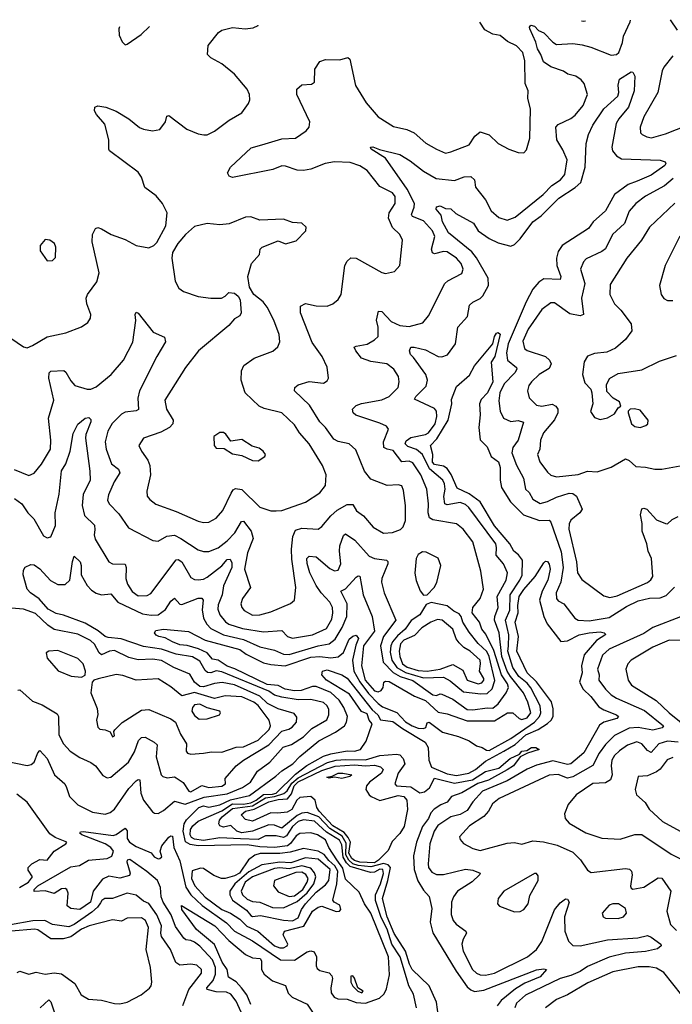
# Model space of a CAD drawing. Extents: x 1771496 to 1971148, y 471553 to 643630.
# Tile 621 of 656: x 1873675 to 1877262, y 637984 to 643396. Entities that reach past the tile are written whole.
import ezdxf

# ---------------------------------------------------------------- set-up
doc = ezdxf.new("R2010")
doc.units = 0

msp = doc.modelspace()

# ---------------------------------------------------------------- linework, layer by layer
at = {"layer": '0CON10XD'}
for points in [[(1874899.3, 640049.3), (1875015, 640031.4), (1875115, 640037.7), (1875146.2, 640006.2), (1875175, 639995.9), (1875285, 640015.2), (1875361.2, 640048.8), (1875389.8, 640100.2), (1875396.2, 640136.2), (1875393.7, 640165), (1875378.9, 640195), (1875331.9, 640245), (1875303.8, 640285), (1875269.8, 640355), (1875255, 640406), (1875253.8, 640435), (1875265, 640447.3), (1875303.7, 640443.7), (1875378.9, 640378.9), (1875405, 640366.4), (1875425, 640370), (1875440.4, 640405), (1875431.9, 640475), (1875435, 640503.8), (1875455, 640561.2), (1875465, 640569.4), (1875517.3, 640535), (1875595, 640447.9), (1875625, 640433.5), (1875690, 640425), (1875697.6, 640417.6), (1875698.7, 640405), (1875664.7, 640325), (1875663.2, 640305), (1875677.5, 640245), (1875742.5, 640095), (1875675, 640005.3), (1875658.1, 639955), (1875672.5, 639865), (1875728.2, 639808.2), (1875765.3, 639785.3), (1875835, 639763), (1875945, 639684.3), (1875965, 639680.5), (1875985, 639690.4), (1875995, 639688.6), (1876055, 639661.4), (1876134.9, 639604.9), (1876165, 639601.9), (1876245, 639613.7), (1876275, 639611), (1876305.1, 639634.9), (1876349.4, 639695), (1876360.6, 639725), (1876355.4, 639745), (1876323.3, 639795), (1876280.7, 639929.3), (1876237.7, 640017.7), (1876215.5, 640045.5), (1876201.6, 640085), (1876162.2, 640135), (1876166, 640164), (1876205, 640214.2), (1876224.6, 640265), (1876210, 640365), (1876166.1, 640525), (1876112.9, 640595), (1876075, 640624.6), (1875945, 640647.3), (1875928.1, 640658.1), (1875919.4, 640685), (1875922.2, 640735), (1875912.1, 640815), (1875879.4, 640895), (1875835, 640960.7), (1875815, 640970), (1875775, 640965.3), (1875727.5, 641027.5), (1875694.4, 641034.4), (1875676.2, 641045), (1875674.7, 641074.7), (1875701.4, 641145), (1875691.8, 641161.8), (1875655, 641178.7), (1875522.9, 641222.9), (1875507.5, 641235), (1875504.2, 641255), (1875524, 641275), (1875553.1, 641286.9), (1875665, 641307.1), (1875704.7, 641325.3), (1875754.4, 641375), (1875760.6, 641405), (1875756.9, 641435), (1875731.4, 641475), (1875692.5, 641505), (1875605, 641517.3), (1875554.3, 641535), (1875522, 641575), (1875513.8, 641595), (1875525, 641602), (1875585, 641612.9), (1875625, 641635.6), (1875645.6, 641655), (1875645.5, 641705), (1875636.5, 641745), (1875646.1, 641793.9), (1875665, 641791.2), (1875717.1, 641737.1), (1875765, 641714.2), (1875815, 641710), (1875889.7, 641730.3), (1875922.6, 641767.4), (1876010.9, 641945), (1876028.9, 641961.1), (1876105, 642000), (1876111.9, 642025), (1876102.2, 642055), (1876075.6, 642085), (1876025, 642119.5), (1876005, 642122.1), (1875955, 642108.9), (1875942.9, 642115), (1875938.8, 642135), (1875955.9, 642204.1), (1875944.1, 642235), (1875895, 642291.2), (1875833.9, 642315), (1875828.8, 642325), (1875843.2, 642365), (1875843.9, 642385), (1875805.2, 642465), (1875685.3, 642635.2), (1875606.7, 642685), (1875602.5, 642695), (1875615, 642697.1), (1875651.8, 642681.8), (1875764.8, 642654.8), (1875820.8, 642620.8), (1875895, 642563.1), (1875963.7, 642523.7), (1876065, 642512.9), (1876117.4, 642532.6), (1876154.1, 642534.1), (1876175, 642516.2), (1876180, 642475), (1876235.7, 642405), (1876265.5, 642345), (1876308.7, 642308.7), (1876355, 642294.5), (1876399, 642311), (1876552.3, 642435), (1876599.1, 642485), (1876647.1, 642515), (1876670.9, 642545), (1876683.1, 642625), (1876659.9, 642679.9), (1876627.1, 642735), (1876621.8, 642805), (1876635, 642820), (1876705, 642853.6), (1876728.1, 642871.9), (1876771.1, 642925), (1876796, 642985), (1876778, 643045), (1876761.8, 643065), (1876731.2, 643085), (1876686.8, 643096.8), (1876663.8, 643113.8), (1876595, 643136.7), (1876554.6, 643164.6), (1876539.6, 643205), (1876521, 643235), (1876511.7, 643271.7), (1876478.1, 643345), (1876476, 643355), (1876485, 643366), (1876505, 643360), (1876526.7, 643336.8), (1876555, 643323.3), (1876605, 643271.8), (1876625, 643260), (1876715, 643265.2), (1876767.1, 643257.1), (1876814.8, 643244.8), (1876925, 643201.8), (1876955, 643204.5), (1876967.8, 643215), (1876988.9, 643271.1), (1876994.4, 643305.6), (1877030, 643385), (1877032.4, 643393.2)], [(1876763.1, 643389.7), (1876775, 643388.1), (1876784.4, 643390)], [(1877249.9, 643396.1), (1877288.9, 643338.9)], [(1873626.2, 641646.2), (1873695, 641597.1), (1873715, 641593.1), (1873745, 641604.4), (1873825, 641652.7), (1873927.5, 641675), (1874015, 641706.9), (1874048.9, 641731.1), (1874064.5, 641755.5), (1874066.5, 641775), (1874043.8, 641835), (1874040.5, 641865), (1874046.7, 641885), (1874098.9, 641955), (1874110.8, 642005), (1874072.8, 642175), (1874075.4, 642214.6), (1874091.7, 642248.3), (1874105, 642253.8), (1874125, 642245.8), (1874176.7, 642215), (1874255, 642188), (1874315, 642154.2), (1874385, 642142), (1874412.5, 642155), (1874428.3, 642171.7), (1874477.5, 642262.5), (1874485.7, 642334.3), (1874459.4, 642385), (1874425, 642428.6), (1874362.7, 642472.7), (1874345, 642531.2), (1874325, 642557.5), (1874168.8, 642675), (1874164.2, 642685), (1874165.5, 642735.5), (1874141.9, 642821.9), (1874096, 642875), (1874086.7, 642895), (1874087.5, 642915), (1874105, 642923.3), (1874147.5, 642915), (1874205, 642893.1), (1874275, 642851.4), (1874333.8, 642803.8), (1874355.8, 642794.2), (1874405, 642784.4), (1874445, 642792.5), (1874475.8, 642835), (1874484.2, 642865.8), (1874495, 642870), (1874593.4, 642793.4), (1874655, 642767.8), (1874687.3, 642762.7), (1874705, 642762.9), (1874745, 642783.1), (1874826.1, 642843.9), (1874895.4, 642884.6), (1874932, 642935), (1874939.2, 642955), (1874937.5, 642985), (1874924.2, 643015), (1874856, 643096), (1874785, 643154.3), (1874725, 643186), (1874706.2, 643205), (1874710, 643255), (1874768.1, 643325), (1874785, 643338.1), (1874845, 643353.3), (1874913.9, 643346.1), (1874958.3, 643351.7), (1874985, 643363.3), (1874985.6, 643366.5)], [(1873643.6, 640923.6), (1873725, 640890.8), (1873755, 640902.9), (1873795, 640951.9), (1873843.8, 641035), (1873845.3, 641085.3), (1873833.8, 641205), (1873862.1, 641305), (1873834.6, 641425.4), (1873837.1, 641455), (1873846.7, 641463.3), (1873917.8, 641467.8), (1873929.1, 641459.1), (1873955, 641410.6), (1873978, 641385), (1874045, 641364.5), (1874065, 641365.5), (1874095, 641377.3), (1874178.1, 641445), (1874245.5, 641525), (1874297.3, 641622.7), (1874313, 641743), (1874310, 641775), (1874315, 641787.5), (1874325, 641782.5), (1874408.5, 641678.5), (1874470, 641650), (1874475.5, 641625), (1874427.7, 641545), (1874333.3, 641355), (1874323.2, 641315), (1874327.3, 641252.7), (1874314.6, 641245.4), (1874255, 641239.1), (1874235, 641227.5), (1874183.6, 641176.4), (1874159.3, 641135), (1874145.3, 641075), (1874149.1, 641035), (1874178.9, 640955), (1874218.2, 640925), (1874225.4, 640905), (1874193.6, 640856.4), (1874162.2, 640785), (1874157.1, 640755), (1874165.7, 640735), (1874219.4, 640679.4), (1874272.6, 640602.6), (1874406, 640534), (1874435, 640529.4), (1874483.7, 640556.4), (1874525, 640561.9), (1874560, 640545), (1874655, 640481.2), (1874685, 640472.5), (1874715, 640472.3), (1874765, 640492.8), (1874815, 640530.8), (1874856.9, 640575), (1874893.2, 640636.8), (1874905, 640639.1), (1874947.2, 640585), (1874957.6, 640545), (1874926.7, 640465), (1874910.3, 640375), (1874943.1, 640275), (1874898.5, 640215), (1874890, 640185), (1874895.5, 640165), (1874908.5, 640148.5), (1874955, 640122.5), (1874995, 640125.3), (1875055, 640140.5), (1875163, 640187), (1875184.3, 640205), (1875192.5, 640275), (1875171.2, 640431.2), (1875169.5, 640485), (1875176.9, 640555), (1875190.1, 640589.9), (1875225, 640601.6), (1875315, 640595.5), (1875335, 640609.4), (1875385, 640669.6), (1875419.5, 640700.5), (1875475, 640731.8), (1875505, 640730.6), (1875526.9, 640696.9), (1875565, 640668.6), (1875617.3, 640607.3), (1875675, 640572.7), (1875723.7, 640576.3), (1875767.3, 640592.7), (1875782, 640608), (1875796.2, 640643.8), (1875794.5, 640725), (1875785, 640807.5), (1875775, 640832.9), (1875755, 640839.6), (1875694.6, 640834.6), (1875605, 640870.6), (1875570.8, 640915), (1875522.1, 641032.1), (1875485.3, 641065.3), (1875425, 641076.7), (1875400.9, 641090.9), (1875355.9, 641155), (1875324.6, 641185), (1875267.2, 641277.2), (1875185.6, 641355.6), (1875186.9, 641375), (1875205, 641389.6), (1875265, 641407.1), (1875345, 641398.6), (1875365, 641410), (1875371.4, 641425), (1875365, 641486.2), (1875337.8, 641545), (1875282.4, 641622.4), (1875218.2, 641785), (1875218.9, 641821.1), (1875245, 641836.4), (1875305, 641823.6), (1875365, 641821.4), (1875395, 641834.2), (1875425, 641857.1), (1875441.1, 641885), (1875462.7, 642045), (1875475, 642068), (1875495, 642086.9), (1875525, 642085.5), (1875665, 642006), (1875685, 642001.4), (1875735, 642012.5), (1875764.5, 642045.5), (1875779.4, 642185), (1875764.6, 642214.6), (1875723, 642253), (1875702.7, 642305), (1875706.1, 642335), (1875738.7, 642385), (1875737.8, 642425), (1875723.6, 642445), (1875655, 642480), (1875585, 642566.2), (1875545, 642592.3), (1875491.9, 642611.9), (1875405, 642613.8), (1875354.3, 642605.7), (1875275, 642574), (1875235, 642566.7), (1875199.4, 642569.4), (1875135, 642590.9), (1875115, 642592.1), (1875066.8, 642573.2), (1874845, 642529.2), (1874826.1, 642536.1), (1874816.7, 642555), (1874834, 642585), (1874947.8, 642692.2), (1875005, 642708.2), (1875115, 642742), (1875191.2, 642745), (1875250, 642785), (1875265.6, 642805), (1875268.8, 642835), (1875198.6, 642985), (1875198.8, 643015), (1875225, 643038), (1875278.3, 643041.7), (1875295, 643052.5), (1875297.5, 643125), (1875325, 643166.2), (1875355, 643177.5), (1875435, 643175.8), (1875478.8, 643188.8), (1875489.3, 643179.3), (1875520, 643035), (1875578.7, 642938.7), (1875645, 642861.9), (1875729.7, 642809.7), (1875802.4, 642792.4), (1875843.7, 642773.7), (1875907, 642717), (1875965, 642683.5), (1876015, 642663.1), (1876045, 642668.9), (1876145, 642708.9), (1876175.6, 642755), (1876205, 642779.1), (1876255, 642763.6), (1876304.3, 642715), (1876363.7, 642683.7), (1876415, 642666), (1876446.1, 642663.9), (1876460, 642680), (1876479.5, 642745), (1876481.9, 642905), (1876467.8, 642965), (1876468.9, 643005), (1876452.3, 643045), (1876450.8, 643170.8), (1876440.9, 643215), (1876405, 643251.5), (1876356.8, 643276.8), (1876315, 643310), (1876275, 643316), (1876230.9, 643340.9), (1876204.8, 643382.4)], [(1874223.6, 643356.6), (1874220, 643345), (1874220.7, 643310.7), (1874237.5, 643275), (1874255, 643257.5), (1874265, 643261.2), (1874342.9, 643315), (1874387.3, 643358.7)], [(1877265, 643198.2), (1877215, 643135.5), (1877205.8, 643115), (1877181.8, 642995), (1877105, 642861.4), (1877085.7, 642805.7), (1877087.5, 642775), (1877096, 642765), (1877121.8, 642751.8), (1877147.5, 642747.5), (1877225, 642769.2), (1877345, 642817.1)], [(1875465, 640268.1), (1875525, 640331.1), (1875535, 640338.6), (1875545, 640336.2), (1875561.9, 640235), (1875613, 640115), (1875625.6, 640035), (1875565, 639954.7), (1875553, 639845), (1875574, 639765), (1875625, 639707), (1875645, 639700.8), (1875662.3, 639707.7), (1875672.9, 639725), (1875675.8, 639755), (1875685, 639760.5), (1875705, 639757.3), (1875845, 639676.8), (1875905, 639653.7), (1875975, 639589.4), (1876025, 639580.4), (1876135, 639542), (1876285, 639542.5), (1876356.2, 639585), (1876386.1, 639586.1), (1876419.2, 639555), (1876435, 639549.7), (1876465, 639559), (1876483.5, 639585), (1876467.6, 639645), (1876443.4, 639695), (1876371.6, 639785), (1876354.8, 639814.8), (1876325, 639895.4), (1876309.9, 640025), (1876284.8, 640095), (1876286, 640115), (1876305.2, 640165), (1876298.4, 640225), (1876348.9, 640315), (1876355.2, 640355), (1876334.1, 640404.1), (1876293.4, 640453.4), (1876296.4, 640495), (1876291.7, 640515), (1876143.8, 640715), (1876125, 640730.9), (1876095, 640741.7), (1876025, 640730), (1876012.1, 640735), (1876005.5, 640775), (1876012.8, 640815), (1876010.4, 640845), (1876000.9, 640865), (1875926.6, 640926.6), (1875889.6, 641005), (1875855, 641033.4), (1875809, 641049), (1875793.3, 641065), (1875798.6, 641081.4), (1875825, 641099.6), (1875905, 641116.1), (1875921.6, 641125), (1875957.7, 641175), (1875967.1, 641215), (1875965.2, 641245), (1875955, 641259.2), (1875845, 641310), (1875851.9, 641325), (1875909, 641381), (1875917.1, 641415), (1875907.3, 641445), (1875839.5, 641539.5), (1875821.9, 641555), (1875816.5, 641575), (1875824.8, 641595.2), (1875843.3, 641596.7), (1875905, 641581), (1875975, 641543.8), (1875995, 641542), (1876026.9, 641553.1), (1876070.9, 641615), (1876083.8, 641705), (1876135.8, 641765), (1876147.5, 641827.5), (1876165, 641843.5), (1876206.5, 641863.5), (1876221.3, 641878.7), (1876251.1, 641935), (1876249.4, 641975), (1876186.5, 642086.5), (1876159.9, 642119.9), (1876030.9, 642225), (1875999.3, 642285), (1875991.6, 642321.6), (1875964.4, 642355), (1875965, 642366.7), (1875985, 642372), (1876015, 642358.8), (1876045, 642355.8), (1876071.3, 642331.3), (1876168.2, 642278.2), (1876195.5, 642235.5), (1876255, 642192.7), (1876305, 642169.4), (1876375, 642150.5), (1876395, 642160.9), (1876425, 642191.2), (1876495.4, 642284.6), (1876541.4, 642318.6), (1876637.5, 642415), (1876727.2, 642472.8), (1876759.6, 642500.4), (1876783.4, 642585), (1876787.8, 642715), (1876801.3, 642765), (1876825, 642816.5), (1876885, 642906.9), (1876962, 642975), (1876967.1, 642995), (1876964.1, 643035.9), (1876971.7, 643068.3), (1877035, 643110), (1877045, 643107.5), (1877055.8, 643085.8), (1877052.9, 643005), (1877020.3, 642915), (1876968.2, 642851.8), (1876954.2, 642825.8), (1876930.3, 642695), (1876934, 642675), (1876955, 642646.9), (1876981.7, 642631.7), (1877195, 642624), (1877222.5, 642615), (1877226.2, 642605), (1877221.2, 642595), (1877145, 642540.9), (1877067.9, 642507.9), (1877019.2, 642490.8), (1876944.8, 642435.2), (1876895.2, 642344.8), (1876827.5, 642285), (1876801.4, 642248.6), (1876657.1, 642155), (1876635, 642121.9), (1876624.7, 642084.7), (1876627.1, 642045), (1876649.1, 641985), (1876645, 641968), (1876555, 641971.2), (1876527.6, 641952.4), (1876494.8, 641915), (1876458, 641845), (1876359.9, 641615), (1876351.3, 641565), (1876356.2, 641525), (1876404.7, 641485), (1876407.5, 641475), (1876395.7, 641455), (1876337.6, 641395), (1876313.3, 641345), (1876308.7, 641301.3), (1876315.3, 641245), (1876334.7, 641204.7), (1876375, 641187.8), (1876415, 641192.5), (1876444.2, 641184.2), (1876415.3, 641085), (1876384.8, 641045.2), (1876379.7, 641015), (1876405, 640946.7), (1876443.8, 640875), (1876454.6, 640815), (1876475, 640796.7), (1876495, 640760.9), (1876535, 640737.3), (1876575, 640746.9), (1876625, 640772.1), (1876695, 640794.2), (1876715, 640792), (1876735, 640776.9), (1876765.6, 640705), (1876754.3, 640685), (1876704.6, 640645), (1876695.3, 640625), (1876693.8, 640596.2), (1876734.7, 640415), (1876740.5, 640355), (1876765, 640318.9), (1876885, 640228.9), (1876919.1, 640219.1), (1876959.4, 640229.4), (1877125, 640302.9), (1877144, 640316), (1877154.6, 640335), (1877148.1, 640435), (1877129.7, 640475), (1877121.7, 640515), (1877095.7, 640585), (1877096.5, 640626.5), (1877087.3, 640675), (1877095, 640706.7), (1877105, 640711.2), (1877121.2, 640705), (1877175, 640646.7), (1877225, 640625.7), (1877235.7, 640624.3), (1877261.6, 640648.4), (1877295, 640665.7)], [(1877267, 642523), (1877218.1, 642481.9), (1877115, 642426.2), (1877061.5, 642385), (1877025, 642342.9), (1876998.8, 642275), (1876933.5, 642215), (1876894, 642136), (1876875, 642120.9), (1876788.9, 642081.1), (1876773.1, 642065), (1876756.7, 642025), (1876780.8, 641945), (1876763.3, 641865), (1876774, 641775), (1876755, 641767.3), (1876699.3, 641779.3), (1876615, 641838.8), (1876595, 641838.8), (1876545, 641802.5), (1876470, 641695), (1876440.3, 641629.7), (1876448.6, 641588.6), (1876465, 641577.5), (1876565, 641545.3), (1876586.6, 641525), (1876595.7, 641505), (1876585, 641479.1), (1876529.5, 641445), (1876487.5, 641405), (1876472.5, 641385), (1876466.7, 641356.7), (1876475, 641318), (1876515, 641277.9), (1876545, 641271.2), (1876601.9, 641281.9), (1876621.9, 641271.9), (1876632.7, 641255), (1876632.4, 641235), (1876615, 641196.7), (1876553.4, 641125), (1876536.8, 641085), (1876534.6, 641035.4), (1876521.8, 641005), (1876534.5, 640965), (1876575, 640908.1), (1876595, 640891.5), (1876625, 640883.8), (1876744, 640896), (1876795, 640914.6), (1876848.7, 640911.3), (1876925, 640935.6), (1877005, 640981.9), (1877025, 640973.1), (1877060.7, 640940.7), (1877115, 640936.9), (1877165, 640924.4), (1877205, 640925.6), (1877305, 640942.9)], [(1877275, 642387.5), (1877136.5, 642255), (1877091.8, 642185), (1877012.7, 642085), (1876920.5, 641939.5), (1876918.9, 641885), (1876943.3, 641835), (1876979.3, 641799.3), (1877035.7, 641725), (1877038.9, 641685), (1877005, 641637.5), (1876949.5, 641590.5), (1876901.4, 641568.6), (1876835, 641561.2), (1876795, 641546.7), (1876777.5, 641515), (1876768, 641445), (1876780.3, 641400.3), (1876813.3, 641365), (1876820, 641345), (1876824.2, 641285), (1876812.3, 641242.3), (1876835, 641210), (1876865, 641197.5), (1876905, 641206.7), (1876945, 641230), (1876965, 641262.5), (1876978.3, 641271.7), (1876972.5, 641295), (1876935.9, 641315.9), (1876902.7, 641352.7), (1876900.7, 641389.3), (1876917, 641423), (1876965, 641451.2), (1877095, 641470.6), (1877191.2, 641518.8), (1877285, 641550.5)], [(1874685, 640631.2), (1874715, 640633.5), (1874755, 640655.7), (1874792, 640698), (1874836.6, 640793.4), (1874848.7, 640811.3), (1874861.7, 640818.3), (1874895, 640813.2), (1874995, 640715.5), (1875055, 640696.7), (1875085, 640695.5), (1875115, 640698.8), (1875246.4, 640743.6), (1875324.3, 640795), (1875355.6, 640835), (1875359.4, 640895), (1875340, 640945), (1875266.2, 641065), (1875213.1, 641125), (1875185, 641169.4), (1875115, 641234.4), (1875018.5, 641258.5), (1874991.4, 641271.4), (1874914.5, 641345), (1874892.1, 641415), (1874894.4, 641465), (1874905.8, 641495), (1874963.3, 641535), (1875066.6, 641573.4), (1875093, 641597), (1875104.2, 641625.8), (1875101.4, 641665), (1875071.4, 641745), (1875035, 641816.7), (1875013.3, 641845), (1874962.5, 641885), (1874937.5, 641925), (1874928.8, 641985), (1874948, 642055), (1874993.3, 642105), (1874996.7, 642135), (1875007.5, 642145), (1875095, 642181.2), (1875135, 642164), (1875195, 642180), (1875247.5, 642235), (1875250, 642255), (1875225, 642276.7), (1875175, 642282), (1875125, 642300), (1874995, 642293.3), (1874945, 642312), (1874915, 642311.2), (1874825.9, 642274.1), (1874775, 642268.6), (1874705, 642275.7), (1874635, 642259.2), (1874586, 642215), (1874543.3, 642165), (1874514, 642116), (1874510.8, 642085), (1874528.8, 641958.8), (1874550.3, 641920.3), (1874575, 641901.4), (1874655, 641874.4), (1874725, 641864.4), (1874784.2, 641865.8), (1874804.3, 641875.7), (1874825, 641896.2), (1874855, 641893.3), (1874876.4, 641876.4), (1874887, 641857), (1874892, 641785), (1874885, 641768.8), (1874855, 641751.9), (1874824.3, 641715), (1874657.5, 641575), (1874585.7, 641485), (1874471.8, 641305), (1874481.8, 641255), (1874517.9, 641195), (1874517.1, 641175), (1874497.8, 641155), (1874450.8, 641129.2), (1874356, 641095), (1874328.8, 641055), (1874344.5, 641024.5), (1874378.2, 640975), (1874389.6, 640945), (1874393.5, 640895), (1874372.9, 640805), (1874375, 640777.5), (1874389.3, 640759.3), (1874423.3, 640733.3), (1874535, 640692.1), (1874655, 640638.5), (1874685, 640631.2)], [(1877303.9, 642206.1), (1877222.9, 642045), (1877192, 641935), (1877200, 641885), (1877215, 641863.8), (1877235, 641852), (1877265, 641852.9)], [(1873825, 642070), (1873855, 642072.5), (1873871.7, 642088.3), (1873872.5, 642145), (1873866.7, 642165), (1873840, 642185), (1873815, 642187.5), (1873787.5, 642155), (1873787.5, 642125), (1873825, 642070)], [(1874900.4, 637920.4), (1874865, 638001.5), (1874835, 638039.6), (1874810.9, 638050.9), (1874755, 638051.3), (1874704.7, 638065), (1874703.3, 638075), (1874737.7, 638115), (1874751.3, 638148.7), (1874750.3, 638185), (1874735, 638228.6), (1874665, 638302.6), (1874635.9, 638325), (1874615, 638334.8), (1874587.3, 638337.3), (1874577.2, 638347.2), (1874531.3, 638411.3), (1874507.3, 638475), (1874462.5, 638545), (1874451.9, 638575), (1874448.9, 638625), (1874432.4, 638665), (1874374.2, 638714.2), (1874280.2, 638779.8), (1874265, 638775.6), (1874264.1, 638765.9), (1874281.2, 638705), (1874277.9, 638692.1), (1874225, 638677.2), (1874165, 638687.6), (1874129, 638671), (1874077.9, 638605), (1874064.1, 638545), (1874005, 638504.7), (1873955, 638511.1), (1873935.6, 638525), (1873941.5, 638595), (1873934.2, 638614.2), (1873925, 638619.7), (1873905, 638617.7), (1873865, 638593.5), (1873815, 638607.1), (1873753.7, 638603.7), (1873753.6, 638615), (1873773.8, 638635), (1873955, 638739.2), (1874002.6, 638747.4), (1874053.6, 638776.4), (1874155, 638785.6), (1874181.3, 638798.7), (1874189.9, 638825), (1874175.7, 638845.7), (1874145, 638866.2), (1874015.7, 638915), (1874005.8, 638925), (1874008, 638932), (1874025.7, 638934.3), (1874188.2, 638911.8), (1874205, 638916.2), (1874255, 638951.4), (1874265, 638937.5), (1874264.6, 638895), (1874277.9, 638875), (1874315, 638850.8), (1874396.9, 638816.9), (1874414.5, 638795), (1874435, 638784.1), (1874445.8, 638785), (1874455.6, 638795), (1874446.1, 638826.1), (1874456.4, 638855), (1874495, 638902.1), (1874505, 638910.5), (1874515, 638907.5), (1874521.1, 638845), (1874555, 638772), (1874587.7, 638627.7), (1874615.2, 638585), (1874677.6, 638527.6), (1874811.2, 638431.2), (1874855.8, 638385), (1874955, 638332.9), (1875108.3, 638228.3), (1875185, 638225.4), (1875255, 638271.2), (1875275, 638276.7), (1875292.5, 638272.5), (1875305.5, 638245), (1875304.5, 638195), (1875310, 638180), (1875325, 638170), (1875375, 638156.4), (1875390.4, 638140.4), (1875394.6, 638125), (1875385.4, 638075), (1875387.4, 638047.4), (1875403.4, 638023.4), (1875424, 638014), (1875475, 638012.1), (1875523.5, 637993.5), (1875575, 637989.1), (1875651.8, 638018.2), (1875678.8, 638041.2), (1875690.9, 638069.1), (1875707, 638145), (1875701.6, 638245), (1875605, 638484.4), (1875569.6, 638535), (1875540, 638600), (1875465, 638670.8), (1875451.6, 638731.6), (1875418.4, 638778.4), (1875374.1, 638845), (1875355, 638887.8), (1875311.2, 638915), (1875275, 638926.6), (1875215, 638922.1), (1875195, 638909), (1875163, 638867), (1875146, 638855), (1875075, 638845.9), (1874995, 638848.7), (1874925, 638860.2), (1874655, 638854.5), (1874612.2, 638862.2), (1874586.4, 638876.4), (1874572.5, 638935), (1874579.2, 638975), (1874592.3, 638997.7), (1874659.1, 639065), (1874685, 639074), (1874715, 639068), (1874775, 639079.5), (1874832.7, 639107.3), (1874938.7, 639131.3), (1875081.8, 639238.2), (1875115, 639266.9), (1875176.2, 639305), (1875214.3, 639345), (1875318.3, 639431.7), (1875410.9, 639479.1), (1875460.5, 639515), (1875471.6, 639535), (1875476.1, 639565), (1875455.7, 639615), (1875430.9, 639655), (1875385, 639698.1), (1875305, 639730.8), (1875285, 639731.2), (1875221.7, 639708.3), (1875185, 639705.9), (1875133.9, 639715), (1875095, 639736.6), (1875035, 639741.2), (1874857.4, 639827.4), (1874815, 639842), (1874765, 639875.5), (1874735, 639881.5), (1874705.4, 639915.4), (1874658.3, 639938.3), (1874595, 639955.6), (1874555, 639959.8), (1874515, 639976.9), (1874475, 639998.9), (1874438.8, 640005), (1874425, 640013.3), (1874416, 640025), (1874422.2, 640037.8), (1874465, 640045.4), (1874602.6, 640032.6), (1874694.8, 639984.8), (1874883.8, 639933.8), (1874918.9, 639908.9), (1875015, 639860.4), (1875055, 639851), (1875134.6, 639844.6), (1875275, 639892.7), (1875325, 639895.1), (1875385, 639888.3), (1875426.1, 639893.9), (1875455, 639916.9), (1875485, 639990.8), (1875505, 640007.5), (1875525, 640011.9), (1875536.2, 639995), (1875521.8, 639958.2), (1875503.1, 639875), (1875511.8, 639815), (1875544.7, 639755.3), (1875591.6, 639691.6), (1875645, 639636.2), (1875669.5, 639619.5), (1875747, 639587), (1875795, 639537), (1875832.8, 639515), (1875865, 639502.3), (1875895, 639500), (1875907.1, 639505), (1875915, 639530), (1875925, 639534.3), (1875999.1, 639479.1), (1876085.9, 639455.9), (1876145, 639431.2), (1876185, 639403.8), (1876216, 639395), (1876240, 639380), (1876255, 639379.2), (1876375, 639445.1), (1876504.8, 639535), (1876531.2, 639565), (1876538.9, 639585), (1876536, 639625), (1876483.9, 639723.9), (1876465, 639748.1), (1876419, 639785), (1876385.5, 639835.5), (1876358.7, 639925), (1876361.5, 639951.5), (1876362.8, 640015), (1876345.4, 640095), (1876369.2, 640150.8), (1876370.9, 640235), (1876424.5, 640315), (1876436.9, 640343.1), (1876438.4, 640425), (1876417.1, 640455), (1876390.8, 640475), (1876369.1, 640515), (1876285, 640613.8), (1876205.7, 640745.7), (1876145, 640789.1), (1876080.2, 640820.2), (1876046.5, 640896.5), (1876025, 640929.7), (1876005, 640941), (1875955, 640951.7), (1875944, 640964), (1875944.9, 641005), (1875931.9, 641055), (1875967.1, 641092.9), (1876030, 641195), (1876049.3, 641285), (1876047.4, 641307.4), (1876075, 641380), (1876147.3, 641442.7), (1876175, 641493.8), (1876275.8, 641614.2), (1876284.3, 641655), (1876295, 641672.5), (1876305, 641676.7), (1876315, 641667.5), (1876286.7, 641545), (1876266.4, 641513.6), (1876276.1, 641405), (1876245.2, 641345), (1876211.2, 641308.8), (1876202.1, 641285), (1876206.1, 641223.9), (1876198.5, 641155), (1876205.6, 641085.6), (1876245, 641048), (1876265.8, 640995), (1876306, 640965), (1876315.4, 640935), (1876315.9, 640865), (1876322.8, 640825), (1876372.7, 640745), (1876444.6, 640674.6), (1876532.7, 640642.7), (1876584.6, 640644.6), (1876594.7, 640634.7), (1876651.3, 640471.4), (1876661.3, 640385), (1876648.7, 640305), (1876623.8, 640245), (1876626, 640215), (1876635, 640200.9), (1876665, 640184.4), (1876726.4, 640106.4), (1876744.2, 640095), (1876805, 640091.7), (1876915, 640110.2), (1877009.5, 640170.5), (1877075, 640201.3), (1877135.9, 640215.9), (1877195, 640217.8), (1877228.6, 640231.4), (1877273.8, 640276.2)], [(1877085, 641154.2), (1877116.7, 641165), (1877126.7, 641175), (1877130, 641195), (1877085, 641248.8), (1877053.6, 641256.4), (1877030, 641255), (1877020, 641245), (1877020, 641235), (1877038, 641175), (1877055, 641160), (1877085, 641154.2)], [(1873645.6, 640764.4), (1873686.8, 640735), (1873719.6, 640685), (1873752.4, 640652.4), (1873805, 640558), (1873825, 640547.5), (1873845, 640552.5), (1873871.1, 640615), (1873870, 640685), (1873892.5, 640787.5), (1873904.1, 640915.9), (1873927.6, 640955), (1873951.7, 641025), (1873969, 641121), (1873995, 641172.5), (1874035, 641206.2), (1874055, 641208.8), (1874065, 641197.5), (1874065.6, 641185), (1874037.5, 641115), (1874035.8, 641095), (1874060.9, 640915), (1874062.3, 640865), (1874023.6, 640786.4), (1874017.2, 640725), (1874030.8, 640670.8), (1874086.7, 640616.7), (1874087.6, 640592.4), (1874083.8, 640565), (1874090.2, 640540.2), (1874165, 640416), (1874185, 640404.4), (1874255, 640403.8), (1874260.5, 640385), (1874258.6, 640325), (1874267.1, 640292.9), (1874292.1, 640252.1), (1874325, 640228.3), (1874375, 640230.8), (1874395, 640241.1), (1874535, 640426.4), (1874545, 640429.6), (1874566.7, 640415), (1874615, 640330), (1874635, 640319.1), (1874655, 640317.5), (1874685, 640321.4), (1874705, 640332.3), (1874786.2, 640393.8), (1874815, 640428.2), (1874831.1, 640431.1), (1874840.3, 640410.3), (1874840.2, 640385), (1874795.8, 640284.2), (1874787.5, 640235), (1874765, 640180), (1874764.3, 640155), (1874775, 640123.8), (1874805.2, 640085.2), (1874825, 640073), (1874899.3, 640049.3)], [(1874985, 640971.2), (1875022.5, 640995), (1875026.7, 641005), (1875013.3, 641025), (1874991.2, 641041.2), (1874952.3, 641052.3), (1874895, 641088), (1874835, 641080), (1874807.7, 641117.7), (1874795, 641126.2), (1874775, 641126.2), (1874742.5, 641105), (1874743.3, 641055), (1874755, 641040), (1874799.3, 641039.3), (1874845, 641010), (1874895, 641000), (1874955, 640972), (1874985, 640971.2)], [(1875895, 640233.3), (1875915, 640233.8), (1875953.8, 640275), (1875967.9, 640302.1), (1875990, 640395), (1875975, 640436), (1875908.8, 640468.8), (1875888.3, 640471.7), (1875865, 640456.2), (1875854.4, 640435), (1875846.1, 640353.9), (1875853.2, 640313.2), (1875875.9, 640255.9), (1875895, 640233.3)], [(1873545, 639332), (1873715, 639297.2), (1873738.1, 639301.9), (1873754.5, 639315), (1873775, 639366.7), (1873785, 639378), (1873825, 639335.5), (1873865.5, 639245), (1873921.9, 639195), (1873932.5, 639175), (1873948.5, 639125), (1873995, 639079.2), (1874075, 639039.5), (1874145, 639029.3), (1874171.8, 639038.2), (1874195, 639056.2), (1874275, 639170), (1874315, 639212.1), (1874325, 639219.1), (1874335, 639216.9), (1874340.9, 639145), (1874355, 639105.7), (1874405, 639042.5), (1874415, 639034.2), (1874435, 639032.9), (1874465, 639048.1), (1874525, 639099.6), (1874585, 639084.2), (1874688.1, 639121.9), (1874815, 639141.2), (1874898.9, 639175), (1874942.7, 639205), (1874980.9, 639265), (1875050, 639315), (1875122.1, 639397.9), (1875168.2, 639411.8), (1875235.3, 639454.7), (1875279.7, 639500.3), (1875362.4, 639547.6), (1875374.7, 639575), (1875373.4, 639605), (1875364.7, 639625), (1875345, 639642.7), (1875275, 639659.8), (1875205, 639657.4), (1875115, 639671.2), (1875075, 639683.4), (1875045, 639705.3), (1874785, 639810.6), (1874755, 639816.2), (1874725, 639804.8), (1874707.7, 639807.7), (1874695, 639818), (1874665, 639870.2), (1874625, 639893), (1874535, 639907.5), (1874455, 639935.4), (1874355, 639950.8), (1874231.8, 639991.8), (1874160.2, 640000.2), (1874145, 640004.7), (1874106.2, 640036.2), (1874035, 640078.3), (1873915, 640122.5), (1873875, 640131.2), (1873830.6, 640155), (1873782.6, 640212.6), (1873734.4, 640245), (1873716.5, 640265), (1873693.3, 640345), (1873695, 640370), (1873705, 640385.8), (1873735, 640400.8), (1873755, 640400), (1873785, 640376.7), (1873843.4, 640313.4), (1873885, 640291.8), (1873925, 640290.7), (1873949.7, 640315), (1873965, 640417.5), (1873975, 640447.5), (1874006.4, 640415), (1874012.1, 640395), (1874012.3, 640345), (1874045, 640285.4), (1874069.3, 640259.3), (1874095, 640243.5), (1874125, 640234.7), (1874175, 640240.7), (1874215, 640193.3), (1874349.5, 640129.5), (1874397.5, 640122.5), (1874435, 640125.3), (1874476.8, 640153.2), (1874505, 640198.8), (1874525, 640215.5), (1874555, 640183.1), (1874565, 640182.2), (1874655, 640216.5), (1874675, 640216.6), (1874682.9, 640205), (1874677.9, 640152.1), (1874685.8, 640105.8), (1874702.8, 640072.8), (1874725, 640049.3), (1874795, 640014.2), (1874905, 639988.9), (1874995, 639948.8), (1875075, 639929.5), (1875125, 639908.8), (1875155, 639907), (1875315, 639953.6), (1875375, 639964.4), (1875408.9, 639991.1), (1875447.7, 640055), (1875472.1, 640115), (1875475.5, 640185.5), (1875439.4, 640255), (1875465, 640268.1)], [(1875856.7, 637965), (1875840.1, 638040.1), (1875814.2, 638085), (1875800.8, 638129.2), (1875766.2, 638245), (1875719.5, 638315), (1875695, 638395.8), (1875661.3, 638461.3), (1875629.6, 638555), (1875630.6, 638585), (1875658.8, 638645), (1875675, 638702.7), (1875670.2, 638725), (1875655, 638726.1), (1875625, 638710.1), (1875602.4, 638707.6), (1875490.8, 638740.8), (1875470.6, 638760.6), (1875452.7, 638792.7), (1875445, 638861.1), (1875432.7, 638885), (1875360.7, 638930.7), (1875295, 638989.8), (1875235, 638998), (1875205, 638988), (1875175, 638961.2), (1875141.1, 638908.9), (1875125, 638899.8), (1875085, 638910.1), (1875025, 638909.7), (1874985, 638889.2), (1874887.7, 638892.3), (1874775, 638899.3), (1874685, 638883.3), (1874635, 638891.4), (1874619.8, 638899.8), (1874612, 638915), (1874612.9, 638945), (1874626.3, 638965), (1874655, 638990.7), (1874785, 639046.8), (1874845, 639086.3), (1874904, 639084), (1874945, 639090.3), (1874974.9, 639105), (1875015, 639137.7), (1875065, 639138.5), (1875085, 639144.8), (1875190.8, 639249.2), (1875253.4, 639296.6), (1875345, 639348), (1875385, 639360.6), (1875475, 639376.2), (1875515, 639375.6), (1875547.5, 639385), (1875579.5, 639430.5), (1875612, 639525), (1875596.2, 639546.2), (1875585, 639580), (1875553.7, 639593.7), (1875487.9, 639687.9), (1875361.8, 639765), (1875336, 639795), (1875338.8, 639815), (1875365, 639822.5), (1875445, 639794.4), (1875475, 639777.2), (1875612.7, 639602.7), (1875642.5, 639575), (1875657.7, 639547.7), (1875725, 639538.8), (1875778.9, 639498.9), (1875903.5, 639425), (1875920.6, 639395), (1875922.9, 639325), (1875937.9, 639287.9), (1876025, 639251.1), (1876075, 639241.2), (1876143.6, 639255), (1876180.7, 639275), (1876235, 639320.2), (1876335.3, 639375), (1876397.7, 639412.3), (1876457.2, 639465), (1876523.9, 639495), (1876575, 639526.3), (1876596.8, 639545), (1876606.7, 639565), (1876607.7, 639607.7), (1876597.1, 639647.1), (1876515.9, 639755.9), (1876463.4, 639805), (1876408, 639925), (1876416.3, 640005), (1876397.3, 640085), (1876415.1, 640135), (1876412.7, 640175), (1876419.8, 640225), (1876445, 640264.3), (1876508.5, 640335), (1876555, 640410), (1876565, 640420), (1876575, 640417.5), (1876585, 640402.5), (1876590, 640375), (1876577.2, 640315), (1876546.3, 640255), (1876531.4, 640205), (1876554.8, 640114.8), (1876574.6, 640075), (1876648.6, 639978.6), (1876685, 639982), (1876750.5, 640015), (1876805.2, 640025.2), (1876865, 640031.2), (1876886.7, 640025), (1876895.8, 640015.8), (1876845, 639983.8), (1876777, 639905), (1876762.7, 639845), (1876767, 639805), (1876752.4, 639755), (1876772.8, 639715), (1876813.7, 639675), (1876858.4, 639618.4), (1876885, 639601.7), (1876956, 639575), (1876965.6, 639565), (1876957.1, 639555), (1876886.4, 639533.6), (1876862.3, 639517.7), (1876775, 639365.9), (1876705, 639306.2), (1876685, 639301), (1876605, 639321.1), (1876515, 639297.8), (1876465, 639275.5), (1876355, 639211.5), (1876219.3, 639155), (1876165, 639095.8), (1876135, 639049.3), (1876095, 639027.6), (1876045, 639014.3), (1875973.8, 638966.2), (1875952.4, 638935), (1875928.2, 638865), (1875920.3, 638755), (1875922.5, 638735), (1875940.4, 638710.4), (1875965, 638697.7), (1876005, 638696.6), (1876125, 638727.1), (1876165, 638721.2), (1876206, 638705), (1876202.9, 638695), (1876162.3, 638657.7), (1876081.8, 638605), (1876059.6, 638575), (1876047.7, 638545), (1876046.7, 638476.7), (1876056.9, 638445), (1876073.5, 638423.5), (1876127.3, 638385), (1876130, 638375), (1876111.4, 638341.4), (1876104.7, 638315), (1876112.9, 638275), (1876163.2, 638175), (1876185, 638154.6), (1876205.3, 638145.3), (1876235, 638143.5), (1876285, 638154.2), (1876466.7, 638245), (1876515.4, 638285), (1876545, 638328.6), (1876615, 638503.1), (1876645, 638540.9), (1876675, 638564.2), (1876685, 638562), (1876695.7, 638545), (1876668.8, 638465), (1876671.2, 638385), (1876690.4, 638330.4), (1876715, 638307.5), (1876755, 638304.7), (1876905, 638337.7), (1877071.6, 638348.4), (1877125, 638361.4), (1877145, 638352.9), (1877198, 638315), (1877201.2, 638305), (1877180.8, 638289.2), (1877115, 638274.5), (1877005, 638265.2), (1876915, 638242.8), (1876795, 638192.2), (1876755, 638164.8), (1876705, 638141.2), (1876645, 638124.5), (1876455, 638033.6), (1876405, 637989.3), (1876397.2, 637965)], [(1876209.5, 639690.5), (1876245, 639692.9), (1876272, 639718), (1876286.3, 639763.7), (1876254.4, 639895), (1876242.3, 639922.3), (1876195, 639967.3), (1876145, 640029.1), (1876109.6, 640085), (1876101.4, 640115), (1876090.5, 640130.5), (1876061.2, 640145), (1876024.5, 640174.5), (1875936.8, 640193.2), (1875908.8, 640181.2), (1875875, 640125.3), (1875826.9, 640093.1), (1875793.8, 640045), (1875750.6, 640009.4), (1875723.3, 639976.7), (1875714.2, 639955), (1875711.5, 639918.5), (1875719.4, 639875), (1875748.5, 639835), (1875795, 639807.8), (1875895, 639778.7), (1876005, 639782), (1876040.9, 639760.9), (1876115, 639701.6), (1876209.5, 639690.5)], [(1873665, 639710.8), (1873675, 639712.5), (1873745, 639650.5), (1873798.9, 639628.9), (1873880.8, 639580.8), (1873887.1, 639565), (1873890, 639465), (1873914.7, 639414.7), (1873952.9, 639375), (1874005, 639340.5), (1874065, 639312.5), (1874090.9, 639295), (1874131.1, 639241.1), (1874155, 639229.2), (1874175, 639231.9), (1874272.9, 639315), (1874305, 639370.6), (1874327, 639433), (1874345, 639449.6), (1874365, 639451.8), (1874414.7, 639424.7), (1874429.5, 639409.5), (1874424.2, 639344.2), (1874451.8, 639245), (1874460.8, 639235), (1874485, 639228.9), (1874525, 639233.2), (1874535, 639229.2), (1874573.6, 639203.6), (1874603.6, 639155), (1874615, 639150.7), (1874675, 639186.5), (1874715, 639175.5), (1874785, 639183.1), (1874805.6, 639195), (1874803.8, 639225), (1874865.3, 639295), (1874904.8, 639325.2), (1875045, 639410), (1875115, 639485.2), (1875154.3, 639495.7), (1875173, 639507), (1875195.4, 639535), (1875198.1, 639561.9), (1875182.6, 639582.6), (1875095, 639607.6), (1875037.2, 639637.2), (1874995, 639676.6), (1874855, 639739), (1874787.5, 639752.5), (1874745, 639746.8), (1874685, 639728.6), (1874665, 639730), (1874635.6, 639755), (1874609, 639799), (1874522.5, 639835), (1874455, 639873), (1874405, 639880), (1874325, 639876.7), (1874275, 639890), (1874195, 639928.1), (1874168.6, 639925), (1874125, 639904.2), (1874112.4, 639915), (1874085, 639963.8), (1874063.8, 639983.8), (1873995, 640017.9), (1873865, 640043.1), (1873828.6, 640068.6), (1873761.9, 640131.9), (1873695, 640155.3), (1873585, 640164.6)], [(1876195, 639746), (1876215, 639751.5), (1876226, 639765), (1876226.5, 639775), (1876202, 639815), (1876208.1, 639855), (1876205, 639875.5), (1876151.4, 639925), (1876115.5, 639945.5), (1876089.7, 639969.7), (1876073.4, 639993.4), (1876055, 640045.6), (1875997.5, 640095), (1875971.9, 640098.1), (1875935, 640084.5), (1875885, 640052.7), (1875845, 640011.5), (1875785.3, 639985), (1875768.3, 639965), (1875759.8, 639925), (1875763.3, 639895), (1875778.9, 639855), (1875805, 639837), (1875865, 639817.6), (1875915, 639814.6), (1875985, 639826.5), (1876055, 639850.9), (1876109.8, 639819.8), (1876135, 639764.7), (1876195, 639746)], [(1877307.1, 640112.9), (1877155, 640055.7), (1877105, 640021.6), (1876915, 639935.7), (1876877.5, 639902.5), (1876850.4, 639825), (1876859.7, 639795), (1876858.9, 639765), (1876895.2, 639715.2), (1876925.4, 639685), (1876955.8, 639665.8), (1877109.1, 639599.1), (1877212.9, 639515), (1877206.9, 639503.1), (1877155, 639491.1), (1877074.4, 639505.6), (1877025, 639502.2), (1876945, 639461.2), (1876895, 639411.8), (1876859.6, 639365), (1876825, 639296), (1876715, 639234.8), (1876685, 639227.4), (1876635, 639247.2), (1876585, 639243.4), (1876310.4, 639115), (1876274.1, 639085), (1876251.6, 639045), (1876225, 639015.3), (1876146.7, 638965), (1876091.9, 638905), (1876095, 638888.8), (1876115, 638867.5), (1876165, 638839.5), (1876205, 638828.5), (1876355, 638868.7), (1876395, 638872.5), (1876435, 638864.6), (1876495, 638882.9), (1876553.6, 638876.4), (1876628.2, 638858.2), (1876715, 638819.6), (1876758, 638778), (1876795, 638720.8), (1876815, 638708.6), (1877005, 638730), (1877027, 638727), (1877036.9, 638715), (1877040.5, 638695), (1877032.3, 638632.3), (1877035, 638622.5), (1877045, 638616.7), (1877105, 638627.5), (1877185, 638679.4), (1877205, 638676.9), (1877252.9, 638605), (1877231.1, 638495), (1877252.5, 638422.5), (1877285, 638390)], [(1877325, 639983.6), (1877245, 639985.3), (1877155, 639947.6), (1877035, 639875.6), (1877017.8, 639855), (1877006.7, 639825), (1877018.5, 639765), (1877037.1, 639737.1), (1877173.7, 639653.7), (1877244, 639585), (1877480.4, 639395)], [(1874015, 639782), (1874035, 639792.5), (1874037.1, 639815), (1874022.9, 639855), (1873995, 639884.2), (1873885, 639928.5), (1873834.5, 639925.5), (1873820, 639915), (1873825, 639886.7), (1873886.4, 639816.4), (1873957.7, 639787.7), (1874015, 639782)], [(1874615, 639358.6), (1874685, 639364.4), (1874728.4, 639371.6), (1874785, 639368.8), (1874865, 639396.8), (1874905, 639399.7), (1874985.2, 639435), (1875046.5, 639495), (1875052.6, 639515), (1875046.8, 639545), (1874986, 639626), (1874961.7, 639645), (1874895, 639674.4), (1874805, 639678.4), (1874745, 639664.9), (1874635, 639696.8), (1874565, 639679.6), (1874505, 639729.6), (1874435, 639773.5), (1874315, 639766.2), (1874241.5, 639791.5), (1874205, 639797.3), (1874106.8, 639773.2), (1874082.5, 639765), (1874072.5, 639755), (1874065.8, 639695), (1874100.5, 639609.5), (1874104.2, 639575.8), (1874097.1, 639545), (1874105, 639506.7), (1874115, 639496.2), (1874145, 639492.9), (1874171.2, 639481.2), (1874185, 639453.3), (1874195, 639460), (1874193, 639483), (1874197.9, 639492.1), (1874237.4, 639532.6), (1874345, 639600), (1874385, 639604.4), (1874505, 639552.7), (1874530.5, 639535), (1874558.8, 639468.8), (1874592, 639415), (1874590, 639375), (1874596.2, 639365), (1874615, 639358.6)], [(1874661.3, 639551.3), (1874705, 639553.5), (1874772.5, 639575), (1874779.2, 639585), (1874774.3, 639594.3), (1874705, 639613.5), (1874665, 639632.9), (1874635, 639630.6), (1874623.8, 639615), (1874621.6, 639595), (1874635, 639571.4), (1874661.3, 639551.3)], [(1875982.9, 637875), (1875965.7, 637995), (1875925.9, 638085), (1875832.2, 638175), (1875817, 638205), (1875795.9, 638275.9), (1875733.4, 638373.4), (1875694.2, 638465), (1875668.8, 638565), (1875698.9, 638665), (1875712.1, 638735), (1875700, 638750), (1875675, 638758.2), (1875605, 638738.6), (1875535, 638746.2), (1875505, 638756.2), (1875483.1, 638775), (1875467.2, 638805), (1875469.9, 638870.1), (1875447.9, 638907.9), (1875379.9, 638949.9), (1875318.5, 639015), (1875255, 639038.6), (1875225, 639033.5), (1875199.3, 639020.7), (1875115, 638952.4), (1875075, 638968.5), (1875045, 638970.2), (1874954, 638935), (1874895, 638926.7), (1874868.1, 638935), (1874835, 638965.7), (1874795, 638956.7), (1874774, 638964), (1874770, 638975), (1874772.5, 638995), (1874788, 639015), (1874845, 639059.6), (1874955, 639074.4), (1875025, 639119.1), (1875075, 639125), (1875127.4, 639142.6), (1875145, 639157.7), (1875171.4, 639198.6), (1875205, 639228.8), (1875367, 639313), (1875415, 639325.2), (1875465, 639328.5), (1875575, 639327.6), (1875655, 639350.4), (1875745, 639359.5), (1875764.9, 639354.9), (1875783.3, 639335), (1875791, 639305), (1875755.3, 639255), (1875736.5, 639195), (1875745.4, 639185.4), (1875825, 639178.9), (1875875, 639145.2), (1875899.2, 639150.8), (1875926.4, 639173.6), (1875955, 639226.1), (1876065, 639199.7), (1876163.2, 639216.8), (1876235, 639264), (1876308.5, 639281.5), (1876370.9, 639335), (1876421.2, 639358.8), (1876435, 639375.3), (1876461.4, 639378.6), (1876487.5, 639395), (1876512.5, 639395), (1876530, 639385), (1876465.8, 639364.2), (1876425.9, 639344.1), (1876388.5, 639295), (1876355, 639271.8), (1876251.8, 639215), (1876192.4, 639197.6), (1876105, 639146.8), (1876048, 639125), (1876024.5, 639095.5), (1875989.2, 639080.8), (1875953.8, 639056.2), (1875935, 639036.2), (1875922, 639005), (1875888.7, 638961.3), (1875855.8, 638874.1), (1875839.9, 638799.9), (1875843.1, 638725), (1875863.2, 638663.2), (1875895, 638611.2), (1875926.1, 638576.1), (1875939.2, 638510.8), (1875931.2, 638435), (1875945.7, 638375.7), (1876073.2, 638165), (1876135, 638080.5), (1876155, 638062.3), (1876174.3, 638054.3), (1876225, 638060.8), (1876515, 638173.2), (1876555, 638178.9), (1876570, 638175), (1876535.4, 638135), (1876450.9, 638099.1), (1876400.8, 638069.2), (1876321.7, 638005), (1876298.9, 637975)], [(1877295, 639424), (1877235, 639429.4), (1877188.5, 639415), (1877145, 639367.9), (1877125, 639379.6), (1877094.5, 639415), (1877066.6, 639426.6), (1877015, 639408.9), (1876972.2, 639377.8), (1876945, 639351.1), (1876929.7, 639325), (1876925.7, 639295), (1876930.8, 639245), (1876922.2, 639217.8), (1876895, 639201.9), (1876825, 639197.2), (1876733.5, 639135), (1876688.9, 639081.1), (1876669.1, 639030.9), (1876672.9, 639005), (1876695, 638980), (1876786, 638926), (1876875, 638897.5), (1876975, 638891.9), (1877055, 638916.8), (1877095, 638916.7), (1877255, 638809.4), (1877351.2, 638761.2)], [(1877265, 639339.5), (1877232.8, 639327.2), (1877195, 639276.2), (1877175, 639261.1), (1877125, 639240), (1877074.5, 639235.5), (1877058.5, 639165), (1877064.2, 639135), (1877112.8, 639092.8), (1877135, 639055.6), (1877207.6, 638987.6), (1877304.4, 638934.4)], [(1875625, 638761.9), (1875545, 638765.1), (1875515, 638774), (1875500.9, 638785), (1875483.8, 638815), (1875492.4, 638875), (1875480.7, 638900.7), (1875458.1, 638928.1), (1875395.1, 638965), (1875320.2, 639045), (1875308.2, 639065), (1875299.6, 639105), (1875275, 639125.9), (1875215, 639121.1), (1875197.8, 639105), (1875169.8, 639055), (1875145, 639040.5), (1875093.4, 639033.4), (1875054.4, 639035.6), (1874955, 638990.7), (1874915, 638999.6), (1874892.5, 639025), (1874915.7, 639045), (1874964.1, 639055.9), (1875045, 639097.4), (1875095, 639109.5), (1875146.5, 639113.5), (1875169.5, 639140.5), (1875183.8, 639185), (1875205, 639207), (1875335, 639268.2), (1875408.2, 639291.8), (1875515, 639300.1), (1875575.4, 639294.6), (1875625, 639297.4), (1875658.4, 639288.4), (1875672, 639275), (1875663.6, 639255), (1875598.2, 639205), (1875581.6, 639185), (1875576.9, 639165), (1875596.4, 639135), (1875605.7, 639125), (1875654.7, 639104.7), (1875755, 639130.6), (1875785.7, 639125.7), (1875803, 639105), (1875806.6, 639055), (1875788.6, 638961.4), (1875765, 638923.1), (1875721.3, 638878.7), (1875700.4, 638829.6), (1875646.8, 638775), (1875625, 638761.9)], [(1875445, 639224.4), (1875405, 639232), (1875375, 639227.5), (1875363, 639233), (1875392.5, 639237.5), (1875425, 639254), (1875450, 639255), (1875500, 639245), (1875490, 639235), (1875445, 639224.4)], [(1873672.9, 638625), (1873722.5, 638655), (1873745.6, 638685), (1873721.8, 638721.8), (1873720.4, 638735), (1873742.1, 638755), (1873785, 638779.6), (1873825, 638775.6), (1873864.4, 638825), (1873928.8, 638865), (1873934, 638875), (1873869.6, 638899.6), (1873840, 638920), (1873714.9, 639095), (1873659.4, 639139.4)], [(1875125, 638293.1), (1875145, 638304.5), (1875147.9, 638315), (1875123.1, 638365), (1875130.9, 638385), (1875237.1, 638412.9), (1875284.8, 638495), (1875315, 638517.8), (1875335, 638523.8), (1875415, 638494.2), (1875433.3, 638495), (1875440, 638505), (1875435, 638528.8), (1875402.5, 638545), (1875396, 638556), (1875417.1, 638645), (1875422.6, 638715), (1875406.6, 638745), (1875373.4, 638773.4), (1875347.9, 638807.9), (1875315, 638824.9), (1875235, 638840.6), (1875160.8, 638819.2), (1875105, 638812), (1874997.2, 638812.8), (1874967, 638803), (1874932, 638778), (1874882.5, 638705), (1874855, 638689.2), (1874805, 638674.6), (1874784.4, 638675), (1874741.1, 638691.1), (1874685, 638730.5), (1874668.9, 638731.1), (1874622.1, 638717.9), (1874619.4, 638675), (1874638, 638635), (1874695, 638571.7), (1874785, 638504.7), (1874834, 638484), (1874885, 638451.6), (1874923.4, 638413.4), (1874984.3, 638385), (1875075, 638305.4), (1875105, 638293.6), (1875125, 638293.1)], [(1875175, 638442.7), (1875205, 638458.8), (1875224.1, 638505), (1875245, 638535.6), (1875305, 638600.6), (1875355, 638640.4), (1875373.4, 638665), (1875381.5, 638725), (1875315, 638780.6), (1875245, 638788.9), (1875165, 638760.5), (1875105, 638764.9), (1875005, 638750.8), (1874935, 638712.4), (1874856.8, 638645), (1874829.7, 638605), (1874830, 638585), (1874845.2, 638555.2), (1874920.6, 638500.6), (1874945, 638470.9), (1874955, 638466.8), (1874998.3, 638471.7), (1875125, 638445.3), (1875175, 638442.7)], [(1875125, 638514.7), (1875200.7, 638549.3), (1875254.2, 638595.8), (1875290.8, 638645), (1875303.2, 638685), (1875296, 638706), (1875275, 638731.5), (1875225, 638744.9), (1875155, 638727.6), (1875105, 638733.5), (1875075, 638730.4), (1874955, 638685.1), (1874914.9, 638655), (1874892.4, 638605), (1874898.7, 638585), (1874925, 638560.6), (1874955, 638547.8), (1874995, 638545.1), (1875065, 638515.2), (1875125, 638514.7)], [(1875155, 638576), (1875185, 638579.7), (1875230.5, 638615), (1875254.1, 638655), (1875260.2, 638675), (1875247.2, 638697.2), (1875225, 638709.2), (1875192.6, 638707.4), (1875075.2, 638664.8), (1875070, 638635), (1875095, 638601.4), (1875155, 638576)], [(1876395, 638492), (1876425, 638494), (1876445.7, 638504.3), (1876469.2, 638535), (1876478.3, 638581.7), (1876523.8, 638665), (1876525, 638690), (1876515, 638703.3), (1876505, 638703.3), (1876336, 638605), (1876304.3, 638565), (1876300.8, 638535), (1876312.2, 638522.2), (1876395, 638492)], [(1874572.2, 637977.8), (1874604.3, 638065), (1874674.7, 638155), (1874674.1, 638175), (1874648.6, 638198.6), (1874615, 638204.7), (1874555, 638199.6), (1874533.3, 638213.3), (1874504.1, 638285), (1874455, 638356.7), (1874450.5, 638375), (1874454, 638415), (1874429.2, 638475), (1874385, 638538.1), (1874355, 638551.2), (1874315, 638583.1), (1874265, 638594.6), (1874184.7, 638565.3), (1874142.9, 638565), (1874126.7, 638555), (1874118.5, 638541.5), (1874102.1, 638517.9), (1874070.4, 638489.6), (1873975, 638422), (1873945, 638409.2), (1873855, 638422.8), (1873813.4, 638443.4), (1873747.7, 638442.3), (1873625, 638420.1)], [(1874945, 637983), (1874922.5, 638035), (1874894.3, 638075), (1874865, 638106.6), (1874822.7, 638132.7), (1874814.6, 638175), (1874787, 638215), (1874745, 638311.6), (1874647.4, 638395), (1874565, 638504.5), (1874563.6, 638526.4), (1874746.5, 638415), (1874824.9, 638334.9), (1874915, 638258.1), (1874955, 638238.1), (1874996, 638236), (1875003, 638223), (1875003.6, 638175), (1875019.2, 638149.1), (1875065, 638111.8), (1875135, 638086.9), (1875150.5, 638045), (1875173.2, 638023.2), (1875255, 637983.8), (1875299, 637919)], [(1876965, 638454.5), (1876993.8, 638465), (1877009.2, 638485), (1877005, 638510), (1876965.7, 638535.7), (1876935.7, 638535.7), (1876915, 638527.8), (1876876, 638485), (1876881.2, 638465), (1876895, 638457.5), (1876965, 638454.5)], [(1873660.7, 638159.3), (1873675, 638165.4), (1873725, 638149), (1873765, 638159.5), (1873815, 638150), (1873865, 638156.3), (1873905, 638150.9), (1873978.1, 638098.1), (1874013.1, 638035), (1874052.1, 638012.1), (1874125, 638005.4), (1874195, 637987.5), (1874225, 637986.4), (1874265, 637995.4), (1874342.5, 638035), (1874388.6, 638071.4), (1874398.1, 638085), (1874401.1, 638105), (1874393.2, 638185), (1874370.4, 638285), (1874382.2, 638405), (1874366.8, 638445), (1874345, 638459.6), (1874265, 638457.8), (1874235, 638440.5), (1874185, 638448.5), (1874056.2, 638415), (1874015, 638396.6), (1873954.9, 638355.1), (1873914.3, 638344.3), (1873845, 638343.1), (1873775, 638392.2), (1873757.5, 638397.5), (1873627.1, 638385)], [(1877314.2, 638034.2), (1877215, 638157.5), (1877175, 638181.8), (1877135, 638189.3), (1877075, 638190.3), (1876935, 638162.2), (1876798.4, 638101.6), (1876685, 638035.6), (1876625, 638009.2), (1876564.3, 637965)], [(1875555, 638046.7), (1875563.3, 638055), (1875533.9, 638073.9), (1875515, 638127.5), (1875505, 638140.8), (1875495, 638137.5), (1875494.5, 638105), (1875505, 638082.9), (1875532.9, 638055), (1875555, 638046.7)], [(1873787.5, 637965), (1873835, 638007.5), (1873846.3, 637996.3), (1873870, 637925)]]:
    msp.add_lwpolyline(points, dxfattribs=at)

doc.saveas('drawing.dxf')
